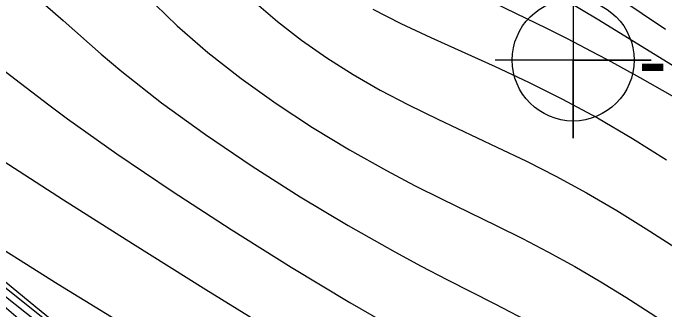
# Model space of a CAD drawing. Extents: x 2602990 to 2605851, y 618069 to 619180.
# Drawn here: x 2604165.91 to 2604190.99, y 618313.65 to 618325.07 of the extents above; entities that cross this region are included whole.
import ezdxf

# ---------------------------------------------------------------- set-up
doc = ezdxf.new("R2010")
doc.units = 0
for name, color, linetype in [('DTM Contours Major', 7, 'Continuous'), ('DTM Contours Minor', 7, 'Continuous'), ('Exist DTM Breakline', 7, 'Continuous'), ('Exist DTM Breakline Underwater', 7, 'Continuous'), ('Exist DTM Regular Point Underwater CELL', 7, 'Continuous'), ('Exist DTM Regular Point Underwater Cogo Elevation', 7, 'Continuous')]:
    doc.layers.add(name, color=color, linetype=linetype)

msp = doc.modelspace()

# ---------------------------------------------------------------- linework, layer by layer
at = {"layer": 'DTM Contours Major'}
for points in [[(2604188.796, 618325.945), (2604190.117, 618325.05), (2604191.018, 618324.453)], [(2604162.029, 618317.677), (2604166.782, 618313.769), (2604168.852, 618312.095), (2604170.973, 618310.404), (2604173.051, 618308.815), (2604175.083, 618307.341), (2604176.589, 618306.313), (2604178.041, 618305.372), (2604179.425, 618304.514), (2604180.73, 618303.735), (2604181.942, 618303.032), (2604184.383, 618301.64), (2604185.159, 618301.186), (2604185.934, 618300.719), (2604186.929, 618300.1), (2604187.677, 618299.624), (2604191.481, 618297.163)]]:
    msp.add_lwpolyline(points, dxfattribs=at)
at = {"layer": 'DTM Contours Minor'}
for points in [[(2604184.044, 618325.656), (2604186.434, 618324.489), (2604187.224, 618324.09), (2604188.401, 618323.475), (2604188.795, 618323.263), (2604190.023, 618322.588), (2604191.266, 618321.883)], [(2604167.143, 618325.383), (2604167.838, 618324.78), (2604169.294, 618323.493), (2604170.095, 618322.815), (2604171.621, 618321.618), (2604173.311, 618320.397), (2604175.109, 618319.182), (2604176.96, 618318.005), (2604178.808, 618316.894), (2604180.598, 618315.882), (2604181.617, 618315.335), (2604182.598, 618314.824), (2604184.451, 618313.879), (2604185.327, 618313.427), (2604186.171, 618312.976), (2604187.048, 618312.486), (2604187.893, 618311.99), (2604188.71, 618311.491), (2604189.502, 618310.992), (2604190.271, 618310.495), (2604191.574, 618309.635)], [(2604171.369, 618325.396), (2604172.224, 618324.578), (2604173.408, 618323.553), (2604174.685, 618322.554), (2604176.034, 618321.591), (2604177.431, 618320.673), (2604178.854, 618319.808), (2604180.28, 618319.008), (2604181.358, 618318.442), (2604182.422, 618317.908), (2604184.499, 618316.895), (2604185.507, 618316.395), (2604186.491, 618315.884), (2604187.521, 618315.316), (2604188.521, 618314.731), (2604189.49, 618314.137), (2604190.428, 618313.539), (2604191.335, 618312.945)], [(2604175.184, 618325.514), (2604176.077, 618324.745), (2604177.01, 618324.022), (2604177.981, 618323.343), (2604178.988, 618322.706), (2604180.028, 618322.108), (2604181.125, 618321.532), (2604182.246, 618320.982), (2604184.524, 618319.912), (2604185.662, 618319.367), (2604186.789, 618318.798), (2604187.979, 618318.149), (2604189.141, 618317.471), (2604190.273, 618316.774), (2604191.369, 618316.07)], [(2604187.306, 618325.484), (2604188.379, 618324.84), (2604192.621, 618322.237)], [(2604179.746, 618325.222), (2604180.823, 618324.669), (2604181.979, 618324.124), (2604184.456, 618323.008), (2604185.739, 618322.413), (2604187.025, 618321.775), (2604188.394, 618321.033), (2604189.74, 618320.245), (2604191.056, 618319.426)], [(2604165.342, 618323.009), (2604165.97, 618322.54), (2604167.285, 618321.54), (2604168.002, 618321.005), (2604169.901, 618319.653), (2604172.032, 618318.212), (2604174.302, 618316.74), (2604176.614, 618315.295), (2604178.872, 618313.935), (2604180.981, 618312.718), (2604181.9, 618312.208), (2604182.769, 618311.736), (2604185.115, 618310.478), (2604185.824, 618310.087), (2604186.553, 618309.671), (2604187.253, 618309.258), (2604187.929, 618308.847), (2604188.584, 618308.438), (2604189.225, 618308.029), (2604190.447, 618307.232), (2604192.786, 618305.68)], [(2604165.524, 618319.38), (2604167.853, 618317.886), (2604170.502, 618316.206), (2604173.323, 618314.438), (2604176.167, 618312.678), (2604178.885, 618311.026), (2604181.328, 618309.577), (2604182.877, 618308.687), (2604184.854, 618307.566), (2604185.44, 618307.23), (2604186.039, 618306.879), (2604186.609, 618306.538), (2604187.157, 618306.203), (2604188.21, 618305.543), (2604189.353, 618304.806), (2604191.232, 618303.57)], [(2604164.259, 618316.771), (2604167.64, 618314.642), (2604171.291, 618312.411), (2604174.969, 618310.211), (2604178.426, 618308.177), (2604181.418, 618306.446), (2604184.478, 618304.697), (2604185.479, 618304.115), (2604186.404, 618303.56), (2604187.258, 618303.034), (2604188.352, 618302.339), (2604189.694, 618301.464), (2604192.754, 618299.446)], [(2604163.475, 618316.208), (2604166.481, 618313.819), (2604176.852, 618305.501), (2604180.196, 618302.843), (2604183.41, 618300.33), (2604184.412, 618299.562), (2604185.664, 618298.618), (2604186.818, 618297.768), (2604187.893, 618296.998), (2604188.906, 618296.295), (2604189.876, 618295.646), (2604190.819, 618295.037), (2604191.695, 618294.493)], [(2604163.601, 618315.754), (2604166.429, 618313.532), (2604169.619, 618310.992), (2604176.387, 618305.578), (2604179.613, 618303.013), (2604182.502, 618300.75), (2604184.068, 618299.548), (2604184.791, 618299.002), (2604185.909, 618298.172), (2604186.955, 618297.414), (2604187.942, 618296.717), (2604188.884, 618296.072), (2604189.794, 618295.468), (2604190.685, 618294.896), (2604191.513, 618294.382)]]:
    msp.add_lwpolyline(points, dxfattribs=at)
at = {"layer": 'Exist DTM Breakline'}
msp.add_spline([(2604056.195, 618608.101), (2604070.612, 618564.846), (2604060.948, 618498.617), (2604052.223, 618447.183), (2604051.568, 618445.166), (2604051.779, 618438.355), (2604056.316, 618420.051), (2604056.045, 618414.227), (2604060.112, 618404.174), (2604065.814, 618393.977), (2604079.591, 618374.932), (2604102.645, 618354.376), (2604129.573, 618330.438), (2604185.644, 618288.739), (2604229.181, 618260.22), (2604259.941, 618240.43), (2604275.412, 618231.212), (2604276.014, 618212.47)], degree=3, dxfattribs=at)
at = {"layer": 'Exist DTM Breakline Underwater'}
msp.add_spline([(2604068.235, 618404.026), (2604081.862, 618390.481), (2604106.657, 618363.116), (2604137.711, 618338.436), (2604184.389, 618299.643), (2604239.062, 618271.475), (2604260.626, 618254.325), (2604289.805, 618238.046)], degree=3, dxfattribs=at)
at = {"layer": 'Exist DTM Regular Point Underwater CELL'}
msp.add_lwpolyline([(2604187.46, 618326.26), (2604187.46, 618320.26), (2604187.46, 618323.26), (2604190.46, 618323.26), (2604184.46, 618323.26)], dxfattribs=at)
msp.add_circle((2604187.46, 618323.26), 2.344, dxfattribs=at)

# ---------------------------------------------------------------- texts
at = {"layer": 'Exist DTM Regular Point Underwater Cogo Elevation'}
msp.add_text('-1.46', height=2.5, dxfattribs=at).set_placement((2604189.96, 618322.01))

doc.saveas('drawing.dxf')
